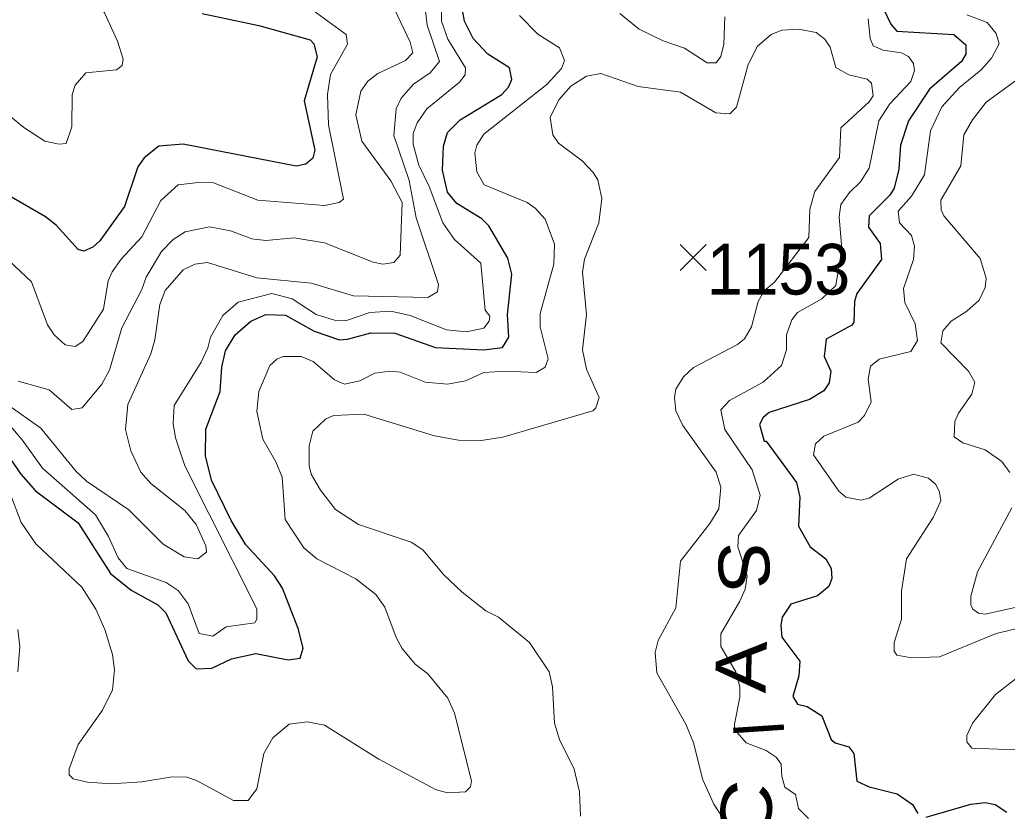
# Model space of a CAD drawing. Extents: x 265 to 291.4, y 7731.5 to 7759.6.
# Drawn here: x 270.007 to 271.565, y 7739.097 to 7740.345 of the extents above; entities that cross this region are included whole.
import ezdxf
from ezdxf.enums import TextEntityAlignment as Align

# ---------------------------------------------------------------- set-up
doc = ezdxf.new("R2010")
doc.units = 0
doc.header["$LTSCALE"] = 0.032
for name, color, linetype, lineweight in [('1', 7, 'Continuous', 25), ('2', 7, 'Continuous', 13), ('21', 7, 'Continuous', 25), ('61', 7, 'Continuous', 13)]:
    doc.layers.add(name, color=color, linetype=linetype, lineweight=lineweight)

msp = doc.modelspace()

# ---------------------------------------------------------------- linework, layer by layer
at = {"layer": '1'}
for points in [[(271.3574, 7740.3891), (271.3813, 7740.3382), (271.3908, 7740.327), (271.4807, 7740.3214), (271.4998, 7740.3055), (271.4998, 7740.2904), (271.4926, 7740.2793), (271.4425, 7740.2355), (271.4091, 7740.1854), (271.3964, 7740.1472), (271.394, 7740.1091), (271.3868, 7740.0796), (271.3797, 7740.0685), (271.347, 7740.0359), (271.3463, 7740.0176), (271.3646, 7739.9921), (271.3669, 7739.9667), (271.328, 7739.9134), (271.324, 7739.9006), (271.3232, 7739.868), (271.32, 7739.8633), (271.2794, 7739.841), (271.2762, 7739.8139), (271.2866, 7739.7909), (271.2842, 7739.7725), (271.2755, 7739.7598), (271.2532, 7739.7463), (271.1896, 7739.7256), (271.18, 7739.7177), (271.1744, 7739.7065), (271.1816, 7739.6803), (271.1848, 7739.6803), (271.2325, 7739.6151), (271.2381, 7739.592), (271.2357, 7739.5466), (271.254, 7739.514), (271.2786, 7739.4949), (271.2874, 7739.4798), (271.2882, 7739.4639), (271.2834, 7739.4512), (271.2659, 7739.4368), (271.2238, 7739.4233), (271.2102, 7739.4027), (271.2078, 7739.3899), (271.2094, 7739.3716), (271.2381, 7739.3335), (271.2365, 7739.3104)], [(269.9621, 7739.6962), (270.009, 7739.6286), (270.0321, 7739.6023), (270.0997, 7739.5514), (270.1506, 7739.4719), (270.1833, 7739.4456), (270.2254, 7739.4225), (270.2381, 7739.4098), (270.2731, 7739.3343), (270.2859, 7739.3215), (270.3105, 7739.3223), (270.3416, 7739.3374), (270.3798, 7739.3454), (270.4307, 7739.3358), (270.4497, 7739.3382), (270.4545, 7739.3541), (270.4466, 7739.3852), (270.4219, 7739.4488), (270.4091, 7739.4679), (270.3638, 7739.5172), (270.3408, 7739.5554), (270.3097, 7739.619), (270.3002, 7739.6572), (270.301, 7739.6994), (270.3233, 7739.759), (270.3264, 7739.7972), (270.332, 7739.8227), (270.3471, 7739.8481), (270.3718, 7739.8696), (270.3957, 7739.8799), (270.4267, 7739.8792), (270.472, 7739.8537), (270.5118, 7739.8402), (270.5245, 7739.841), (270.5611, 7739.8513), (270.5993, 7739.8505), (270.663, 7739.8282), (270.7393, 7739.8242), (270.7687, 7739.8282), (270.7791, 7739.8442), (270.7767, 7739.88), (270.7838, 7739.9436), (270.7775, 7739.9691), (270.7472, 7740.02), (270.7361, 7740.0311), (270.6971, 7740.055), (270.682, 7740.0732), (270.6741, 7740.1075), (270.6757, 7740.1457), (270.682, 7740.1671), (270.7019, 7740.187), (270.7679, 7740.2268), (270.7783, 7740.2387), (270.7838, 7740.2506), (270.7799, 7740.2689), (270.7457, 7740.2904), (270.7226, 7740.3151), (270.7091, 7740.3429), (270.7043, 7740.3684)], [(270.2954, 7740.3548), (270.3845, 7740.3358), (270.4657, 7740.3135), (270.4712, 7740.3071), (270.4768, 7740.2864), (270.4561, 7740.2172), (270.4728, 7740.1393), (270.4696, 7740.1266), (270.4585, 7740.117), (270.4434, 7740.1138), (270.2652, 7740.1488), (270.227, 7740.1456)], [(270.227, 7740.1456), (270.2039, 7740.1273), (270.1936, 7740.113), (270.1729, 7740.0502), (270.1339, 7739.9961), (270.1228, 7739.9865), (270.1085, 7739.9802)], [(270.1085, 7739.9802), (270.0997, 7739.9826), (270.0647, 7740.0208), (270.048, 7740.0343), (269.978, 7740.0748)], [(271.2365, 7739.3104), (271.2269, 7739.2778), (271.2341, 7739.2658), (271.2492, 7739.2618), (271.2723, 7739.2475), (271.2874, 7739.2102), (271.2938, 7739.2046)], [(271.2938, 7739.2046), (271.3153, 7739.1982), (271.3232, 7739.1879), (271.328, 7739.1441), (271.3471, 7739.1354), (271.3916, 7739.1242), (271.4155, 7739.1075), (271.4242, 7739.0932)], [(271.4369, 7739.0876), (271.5078, 7739.1083), (271.53, 7739.1107), (271.5459, 7739.1075), (271.5642, 7739.0956)]]:
    msp.add_lwpolyline(points, dxfattribs=at)
at = {"layer": '2'}
for points in [[(269.9884, 7740.6548), (270.017, 7740.6221), (270.0886, 7740.5585), (270.0711, 7740.5084), (270.0703, 7740.4988), (270.0775, 7740.467), (270.0981, 7740.4225), (270.1411, 7740.3557), (270.1618, 7740.3111), (270.1705, 7740.2825), (270.1689, 7740.2729), (270.1602, 7740.2658), (270.1117, 7740.261), (270.095, 7740.2419), (270.0902, 7740.2268), (270.0894, 7740.1759), (270.0807, 7740.1496), (270.0695, 7740.1488), (270.0472, 7740.1536), (270.0138, 7740.1751), (269.9725, 7740.2085)], [(269.9295, 7739.7781), (270.0114, 7739.6827), (270.0433, 7739.6381), (270.1268, 7739.5641), (270.1475, 7739.5299), (270.1626, 7739.4965), (270.1761, 7739.4798), (270.2382, 7739.4575), (270.2572, 7739.4448), (270.2732, 7739.4241), (270.2906, 7739.3772), (270.3121, 7739.3732), (270.3328, 7739.3875), (270.3782, 7739.3939), (270.3813, 7739.3995), (270.3813, 7739.4162), (270.2676, 7739.6413), (270.2533, 7739.6859), (270.2493, 7739.7081), (270.2509, 7739.7368), (270.2938, 7739.8052), (270.3042, 7739.8275), (270.3082, 7739.8442), (270.328, 7739.8784), (270.3519, 7739.8998), (270.4052, 7739.9134), (270.437, 7739.9046), (270.4752, 7739.8799), (270.5039, 7739.8712), (270.5213, 7739.8704), (270.5595, 7739.8831), (270.593, 7739.8855), (270.6232, 7739.8784), (270.6805, 7739.8561), (270.7123, 7739.8529), (270.7393, 7739.8585), (270.7481, 7739.8696), (270.7488, 7739.8775), (270.7417, 7739.8871), (270.7345, 7739.9611), (270.6932, 7739.9985), (270.6749, 7740.0247), (270.6534, 7740.082), (270.6367, 7740.1154), (270.6279, 7740.1488), (270.6279, 7740.1655), (270.6343, 7740.1822), (270.6494, 7740.2045), (270.7011, 7740.2467), (270.7099, 7740.2578), (270.7107, 7740.2689), (270.6828, 7740.3143), (270.6725, 7740.3429), (270.6733, 7740.3732)], [(269.9725, 7739.9818), (270.0258, 7739.9317), (270.0512, 7739.8641), (270.0616, 7739.8481), (270.0791, 7739.8322), (270.095, 7739.8298), (270.1069, 7739.8378), (270.1395, 7739.8887), (270.1467, 7739.9332), (270.153, 7739.9476), (270.1674, 7739.9675), (270.2, 7740.0025), (270.2302, 7740.0597), (270.2573, 7740.0844), (270.2891, 7740.0884), (270.3129, 7740.0876), (270.3829, 7740.0605), (270.4879, 7740.0518), (270.511, 7740.0565), (270.5182, 7740.0621), (270.4943, 7740.1791), (270.4927, 7740.2268), (270.4975, 7740.2586), (270.5245, 7740.3063), (270.5221, 7740.3214), (270.4704, 7740.3596)], [(270.5993, 7740.3604), (270.6232, 7740.3095), (270.6272, 7740.2928), (270.616, 7740.2809), (270.5723, 7740.2602), (270.5564, 7740.2483), (270.5452, 7740.2324), (270.5373, 7740.195), (270.5468, 7740.1536), (270.5929, 7740.0908), (270.6104, 7740.0566), (270.6073, 7739.9738), (270.5977, 7739.9619), (270.5802, 7739.9595), (270.5651, 7739.9627), (270.4879, 7739.9929), (270.4402, 7740.0009), (270.3957, 7739.9969), (270.3734, 7739.9993), (270.34, 7740.012), (270.3066, 7740.0184), (270.2684, 7740.0104), (270.2493, 7739.9985), (270.231, 7739.9794), (270.2071, 7739.9388), (270.2, 7739.9197), (270.1682, 7739.8593), (270.1491, 7739.7925), (270.1371, 7739.7702), (270.1061, 7739.7328), (270.0894, 7739.7304), (270.0536, 7739.7614), (270.0051, 7739.775)], [(270.301, 7739.5156), (270.2859, 7739.549), (270.2676, 7739.5713), (270.2143, 7739.6135), (270.1984, 7739.6318), (270.1825, 7739.6652), (270.1745, 7739.6986), (270.1777, 7739.7384), (270.2143, 7739.8179), (270.2207, 7739.8402), (270.2286, 7739.8959), (270.2366, 7739.9181), (270.2652, 7739.9508), (270.2835, 7739.9595), (270.3034, 7739.9619), (270.3814, 7739.938), (270.4673, 7739.9293), (270.5341, 7739.9094), (270.651, 7739.907), (270.6661, 7739.9157), (270.6677, 7739.9277), (270.6327, 7740.0327), (270.6216, 7740.0916), (270.5977, 7740.1624), (270.6009, 7740.2045), (270.6088, 7740.2212), (270.6287, 7740.2435), (270.655, 7740.261), (270.6693, 7740.2793), (270.6502, 7740.3366), (270.647, 7740.3628)], [(271.1196, 7740.3493), (271.118, 7740.3063), (271.1132, 7740.2872), (271.106, 7740.2769), (271.0917, 7740.2769), (271.0559, 7740.3), (271.0225, 7740.3119), (270.9843, 7740.3302), (270.9541, 7740.3549)], [(270.7958, 7740.3517), (270.8244, 7740.3222), (270.8586, 7740.3008), (270.8666, 7740.2809), (270.8618, 7740.2682), (270.8388, 7740.2427), (270.7393, 7740.1647), (270.7282, 7740.1472), (270.725, 7740.1345), (270.7282, 7740.1051), (270.7401, 7740.0844), (270.8077, 7740.0565), (270.8205, 7740.0478), (270.8364, 7740.0303), (270.8507, 7739.9913), (270.8499, 7739.9595), (270.8284, 7739.8816), (270.8284, 7739.8609), (270.8411, 7739.81), (270.8364, 7739.7972), (270.822, 7739.7885), (270.7743, 7739.7908), (270.7393, 7739.7885), (270.7107, 7739.7757), (270.682, 7739.7702), (270.647, 7739.7734), (270.6073, 7739.7893), (270.5914, 7739.7908), (270.5675, 7739.7877), (270.5436, 7739.7757), (270.5198, 7739.7702), (270.5039, 7739.7773), (270.4704, 7739.806), (270.4514, 7739.8139), (270.4227, 7739.8139), (270.4132, 7739.8099), (270.402, 7739.7996), (270.3845, 7739.759), (270.3813, 7739.7272), (270.3909, 7739.6835), (270.4116, 7739.6477), (270.4211, 7739.6238), (270.4259, 7739.557), (270.4553, 7739.5124), (270.476, 7739.4949), (270.5373, 7739.4631), (270.5691, 7739.4385), (270.5834, 7739.4186), (270.6009, 7739.3708), (270.6104, 7739.3533), (270.6311, 7739.3287), (270.651, 7739.3136), (270.6828, 7739.2754), (270.6932, 7739.2515), (270.7202, 7739.1449), (270.7186, 7739.1354)], [(271.2516, 7739.0853), (271.2357, 7739.1012), (271.2309, 7739.1234), (271.2142, 7739.1346), (271.2094, 7739.1521), (271.2086, 7739.1712), (271.2007, 7739.1823), (271.1848, 7739.1927), (271.153, 7739.2046), (271.1355, 7739.2253), (271.1347, 7739.234), (271.1434, 7739.277), (271.1434, 7739.2929), (271.1371, 7739.3168), (271.1132, 7739.3565), (271.1132, 7739.3764), (271.1434, 7739.4281), (271.1514, 7739.4472), (271.1546, 7739.4679), (271.1402, 7739.514), (271.141, 7739.5315), (271.1697, 7739.5713), (271.1752, 7739.5952), (271.1625, 7739.635), (271.1196, 7739.6986), (271.1132, 7739.7296), (271.1267, 7739.7447), (271.18, 7739.7734), (271.2087, 7739.7996), (271.2166, 7739.8243), (271.2166, 7739.8481), (271.2253, 7739.872), (271.2341, 7739.8831), (271.2724, 7739.9049), (271.2944, 7739.9261), (271.3043, 7739.9833), (271.3001, 7740.0343), (271.3025, 7740.0534), (271.316, 7740.0725), (271.3335, 7740.0892), (271.3471, 7740.1107), (271.3622, 7740.1854), (271.3797, 7740.2125), (271.4131, 7740.2475), (271.4187, 7740.265), (271.4171, 7740.2761), (271.4091, 7740.2872), (271.398, 7740.2928), (271.3693, 7740.2968), (271.3534, 7740.3039), (271.3487, 7740.3151), (271.3455, 7740.3461)], [(271.5014, 7740.3525), (271.5332, 7740.3405), (271.5475, 7740.323), (271.5523, 7740.3071), (271.5404, 7740.2841), (271.5237, 7740.2658), (271.4895, 7740.2379), (271.4616, 7740.2077), (271.4441, 7740.1695), (271.4346, 7740.1003), (271.4139, 7740.0669), (271.3932, 7740.043), (271.3948, 7740.0247), (271.4139, 7740.0048), (271.4187, 7739.9881), (271.4171, 7739.9667), (271.4012, 7739.9213), (271.4035, 7739.8991), (271.4195, 7739.8656), (271.4234, 7739.8394), (271.4131, 7739.8219), (271.363, 7739.8099), (271.3495, 7739.7988), (271.3455, 7739.7781), (271.3502, 7739.7423), (271.3399, 7739.7209), (271.3296, 7739.7105), (271.2755, 7739.6882), (271.2627, 7739.6763), (271.2596, 7739.6588), (271.2993, 7739.6015)], [(271.1052, 7740.1981), (271.1275, 7740.1966), (271.1379, 7740.2069), (271.1561, 7740.2745), (271.1713, 7740.3032), (271.1927, 7740.3214), (271.2094, 7740.3286), (271.2357, 7740.3302), (271.2635, 7740.3246), (271.2771, 7740.3143), (271.2858, 7740.3016), (271.2946, 7740.2697), (271.3153, 7740.2578), (271.3439, 7740.2514), (271.351, 7740.2451), (271.3534, 7740.2252), (271.3471, 7740.2157), (271.3025, 7740.1743), (271.3002, 7740.1279), (271.2617, 7740.0741), (271.2537, 7740.0462), (271.2522, 7740.0017), (271.1981, 7739.9313), (271.1815, 7739.9173), (271.1722, 7739.9007), (271.1617, 7739.8609), (271.1506, 7739.8418), (271.1394, 7739.833), (271.0702, 7739.7964), (271.0543, 7739.7821), (271.0424, 7739.7622), (271.04, 7739.7495), (271.0424, 7739.728), (271.0535, 7739.705), (271.106, 7739.6318), (271.1132, 7739.6079), (271.11, 7739.5737), (271.0957, 7739.5506), (271.0495, 7739.491), (271.0424, 7739.4178), (271.0145, 7739.3661), (271.0098, 7739.347), (271.0122, 7739.3152), (271.0583, 7739.234), (271.0702, 7739.2046), (271.0846, 7739.1465), (271.1021, 7739.1083), (271.118, 7739.0837)], [(270.8578, 7740.2188), (270.8769, 7740.2403), (270.9016, 7740.2562), (270.9239, 7740.2602), (270.9827, 7740.2395), (271.0496, 7740.2308), (271.1052, 7740.1981)], [(271.5857, 7740.2546), (271.5316, 7740.2148), (271.5101, 7740.187), (271.4966, 7740.1632), (271.4918, 7740.1146), (271.46, 7740.0605), (271.4608, 7740.0454), (271.4648, 7740.0359), (271.5221, 7739.9683), (271.5316, 7739.9372), (271.53, 7739.9229), (271.5205, 7739.903), (271.5014, 7739.8855), (271.4767, 7739.8696), (271.4632, 7739.8545), (271.46, 7739.8354), (271.5038, 7739.7909), (271.5141, 7739.7734), (271.5093, 7739.7543), (271.4879, 7739.7248), (271.4823, 7739.7113), (271.4815, 7739.6875), (271.495, 7739.6779), (271.53, 7739.6668), (271.5563, 7739.6485), (271.569, 7739.631)], [(270.892, 7739.0892), (270.8905, 7739.1274), (270.8817, 7739.1632), (270.8586, 7739.2102), (270.8507, 7739.2356), (270.8475, 7739.2929), (270.8427, 7739.3168), (270.8117, 7739.3629), (270.7624, 7739.4027), (270.7425, 7739.413), (270.7051, 7739.4424), (270.6757, 7739.4703), (270.6431, 7739.5093), (270.6248, 7739.5212), (270.542, 7739.549), (270.5054, 7739.5729), (270.4816, 7739.6031), (270.4673, 7739.6286), (270.4641, 7739.6413), (270.4641, 7739.6731), (270.4696, 7739.6962), (270.4895, 7739.7153), (270.5023, 7739.7209), (270.55, 7739.7232), (270.6614, 7739.689), (270.6995, 7739.6819), (270.7314, 7739.6811), (270.7695, 7739.6866), (270.9111, 7739.728), (270.9159, 7739.7328), (270.9215, 7739.7495), (270.9016, 7739.794), (270.8952, 7739.8243), (270.9016, 7739.88), (270.8952, 7739.9468), (270.8984, 7739.9675), (270.9207, 7740.0247), (270.9255, 7740.0629), (270.9191, 7740.0923), (270.9119, 7740.1043), (270.8944, 7740.1226), (270.857, 7740.1504), (270.8483, 7740.1632), (270.8443, 7740.191), (270.8578, 7740.2188)], [(269.9884, 7739.7376), (270.0409, 7739.701), (270.0966, 7739.6326), (270.1125, 7739.6175)], [(271.2993, 7739.6015), (271.3105, 7739.592), (271.3343, 7739.5872), (271.3471, 7739.5904), (271.3932, 7739.6206), (271.4171, 7739.6286), (271.4409, 7739.6222)], [(271.4409, 7739.6222), (271.4521, 7739.6119), (271.4584, 7739.5999), (271.46, 7739.5864), (271.4481, 7739.5602), (271.4059, 7739.4949), (271.398, 7739.444), (271.398, 7739.3995), (271.3868, 7739.3629), (271.3868, 7739.3494), (271.3908, 7739.343), (271.4139, 7739.339), (271.4584, 7739.3406), (271.5475, 7739.3772), (271.5984, 7739.3891)], [(270.1125, 7739.6175), (270.1793, 7739.5721), (270.2334, 7739.518), (270.2668, 7739.4981), (270.2883, 7739.4949), (270.3018, 7739.5053), (270.301, 7739.5156)], [(270.4609, 7739.238), (270.4323, 7739.234), (270.4068, 7739.2125), (270.3925, 7739.1879), (270.3813, 7739.1322), (270.3678, 7739.1139), (270.3448, 7739.1139), (270.2875, 7739.1449), (270.2716, 7739.1505), (270.2477, 7739.1513), (270.2, 7739.1433), (270.1523, 7739.1401), (270.1141, 7739.1425), (270.0918, 7739.1481), (270.0854, 7739.1545), (270.0854, 7739.164), (270.0997, 7739.2022), (270.1379, 7739.2563), (270.1538, 7739.2881), (270.157, 7739.3199), (270.1538, 7739.3438), (270.1419, 7739.3836), (270.1276, 7739.4154), (270.1053, 7739.4504), (270.0329, 7739.5188), (270.0098, 7739.5522), (269.9947, 7739.592)], [(271.5722, 7739.5753), (271.5181, 7739.4743), (271.5077, 7739.4361), (271.5077, 7739.4226), (271.5109, 7739.4154), (271.5197, 7739.409), (271.53, 7739.4074), (271.5794, 7739.4186)], [(270.0043, 7739.3836), (270.0075, 7739.3565), (270.0043, 7739.3168)], [(271.6104, 7739.3311), (271.5467, 7739.2809), (271.5101, 7739.2356), (271.5014, 7739.2165), (271.5014, 7739.2062), (271.5093, 7739.1966), (271.5778, 7739.1935)], [(270.7186, 7739.1354), (270.7107, 7739.1274), (270.682, 7739.1258), (270.663, 7739.1314), (270.5739, 7739.1791), (270.4879, 7739.2324), (270.4609, 7739.238)]]:
    msp.add_lwpolyline(points, dxfattribs=at)
at = {"layer": '21'}
for p, q in [((271.049, 7739.9906), (271.0902, 7739.9494)), ((271.0902, 7739.9906), (271.049, 7739.9494))]:
    msp.add_line(p, q, dxfattribs=at)

# ---------------------------------------------------------------- texts
at = {"layer": '61', "width": 0.95}
msp.add_text('1153', height=0.08, dxfattribs=at).set_placement((271.2042, 7739.9116), align=Align.CENTER)
at = {"layer": '61'}
for s, rotation, width, p in [('S', 273.228, 1.1, (271.1098, 7739.481)), ('A', 88.552, 1.15, (271.1849, 7739.3235)), ('I', 273.849, 0.85, (271.1329, 7739.2242)), ('C', 80.769, 1.25, (271.1923, 7739.0899))]:
    msp.add_text(s, height=0.08, rotation=rotation, dxfattribs=dict(at, width=width)).set_placement(p, align=Align.CENTER)

doc.saveas('drawing.dxf')
